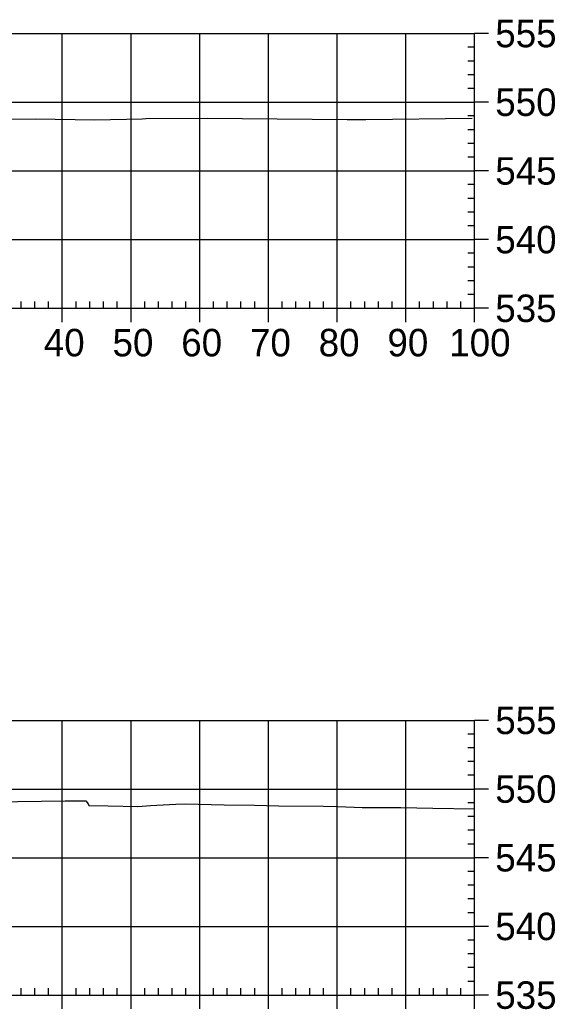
# Model space of a CAD drawing. Extents: x 704834 to 709892, y 372981 to 377533.
# Drawn here: x 709538.7 to 709616.6, y 376668.8 to 376812.8 of the extents above; entities that cross this region are included whole.
import ezdxf

# ---------------------------------------------------------------- set-up
doc = ezdxf.new("R2010")
doc.units = 0
doc.layers.add('57', color=7, linetype='Continuous')
doc.layers.add('Existing', color=7, linetype='Continuous')

msp = doc.modelspace()

# ---------------------------------------------------------------- linework, layer by layer
at = {"layer": '57'}
for p, q in [((709404.91, 376810.82), (709604.91, 376810.82)), ((709544.91, 376770.82), (709544.91, 376810.82)), ((709554.91, 376770.82), (709554.91, 376810.82)), ((709564.91, 376770.82), (709564.91, 376810.82)), ((709574.91, 376770.82), (709574.91, 376810.82)), ((709584.91, 376770.82), (709584.91, 376810.82)), ((709594.91, 376770.82), (709594.91, 376810.82)), ((709604.91, 376770.82), (709604.91, 376810.82)), ((709604.91, 376770.82), (709604.91, 376810.82)), ((709606.91, 376810.82), (709604.91, 376810.82)), ((709604.91, 376808.82), (709603.91, 376808.82)), ((709604.91, 376806.82), (709603.91, 376806.82)), ((709604.91, 376804.82), (709603.91, 376804.82)), ((709604.91, 376802.82), (709603.91, 376802.82)), ((709404.91, 376800.82), (709604.91, 376800.82)), ((709606.91, 376800.82), (709604.91, 376800.82)), ((709604.91, 376798.82), (709603.91, 376798.82)), ((709604.91, 376796.82), (709603.91, 376796.82)), ((709604.91, 376794.82), (709603.91, 376794.82)), ((709604.91, 376792.82), (709603.91, 376792.82)), ((709404.91, 376790.82), (709604.91, 376790.82)), ((709606.91, 376790.82), (709604.91, 376790.82)), ((709604.91, 376788.82), (709603.91, 376788.82)), ((709604.91, 376786.82), (709603.91, 376786.82)), ((709604.91, 376784.82), (709603.91, 376784.82)), ((709604.91, 376782.82), (709603.91, 376782.82)), ((709404.91, 376780.82), (709604.91, 376780.82)), ((709606.91, 376780.82), (709604.91, 376780.82)), ((709604.91, 376778.82), (709603.91, 376778.82)), ((709604.91, 376776.82), (709603.91, 376776.82)), ((709604.91, 376774.82), (709603.91, 376774.82)), ((709604.91, 376772.82), (709603.91, 376772.82)), ((709404.91, 376770.82), (709604.91, 376770.82)), ((709404.91, 376770.82), (709604.91, 376770.82)), ((709538.91, 376770.82), (709538.91, 376771.82)), ((709540.91, 376770.82), (709540.91, 376771.82)), ((709542.91, 376770.82), (709542.91, 376771.82)), ((709544.91, 376768.82), (709544.91, 376770.82)), ((709546.91, 376770.82), (709546.91, 376771.82)), ((709548.91, 376770.82), (709548.91, 376771.82)), ((709550.91, 376770.82), (709550.91, 376771.82)), ((709552.91, 376770.82), (709552.91, 376771.82)), ((709554.91, 376768.82), (709554.91, 376770.82)), ((709556.91, 376770.82), (709556.91, 376771.82)), ((709558.91, 376770.82), (709558.91, 376771.82)), ((709560.91, 376770.82), (709560.91, 376771.82)), ((709562.91, 376770.82), (709562.91, 376771.82)), ((709564.91, 376768.82), (709564.91, 376770.82)), ((709566.91, 376770.82), (709566.91, 376771.82)), ((709568.91, 376770.82), (709568.91, 376771.82)), ((709570.91, 376770.82), (709570.91, 376771.82)), ((709572.91, 376770.82), (709572.91, 376771.82)), ((709574.91, 376768.82), (709574.91, 376770.82)), ((709576.91, 376770.82), (709576.91, 376771.82)), ((709578.91, 376770.82), (709578.91, 376771.82)), ((709580.91, 376770.82), (709580.91, 376771.82)), ((709582.91, 376770.82), (709582.91, 376771.82)), ((709584.91, 376768.82), (709584.91, 376770.82)), ((709586.91, 376770.82), (709586.91, 376771.82)), ((709588.91, 376770.82), (709588.91, 376771.82)), ((709590.91, 376770.82), (709590.91, 376771.82)), ((709592.91, 376770.82), (709592.91, 376771.82)), ((709594.91, 376768.82), (709594.91, 376770.82)), ((709596.91, 376770.82), (709596.91, 376771.82)), ((709598.91, 376770.82), (709598.91, 376771.82)), ((709600.91, 376770.82), (709600.91, 376771.82)), ((709602.91, 376770.82), (709602.91, 376771.82)), ((709604.91, 376768.82), (709604.91, 376770.82)), ((709606.91, 376770.82), (709604.91, 376770.82)), ((709404.91, 376710.82), (709604.91, 376710.82)), ((709544.91, 376670.82), (709544.91, 376710.82)), ((709554.91, 376670.82), (709554.91, 376710.82)), ((709564.91, 376670.82), (709564.91, 376710.82)), ((709574.91, 376670.82), (709574.91, 376710.82)), ((709584.91, 376670.82), (709584.91, 376710.82)), ((709594.91, 376670.82), (709594.91, 376710.82)), ((709604.91, 376670.82), (709604.91, 376710.82)), ((709604.91, 376670.82), (709604.91, 376710.82)), ((709606.91, 376710.82), (709604.91, 376710.82)), ((709604.91, 376708.82), (709603.91, 376708.82)), ((709604.91, 376706.82), (709603.91, 376706.82)), ((709604.91, 376704.82), (709603.91, 376704.82)), ((709604.91, 376702.82), (709603.91, 376702.82)), ((709404.91, 376700.82), (709604.91, 376700.82)), ((709606.91, 376700.82), (709604.91, 376700.82)), ((709604.91, 376698.82), (709603.91, 376698.82)), ((709604.91, 376696.82), (709603.91, 376696.82)), ((709604.91, 376694.82), (709603.91, 376694.82)), ((709604.91, 376692.82), (709603.91, 376692.82)), ((709404.91, 376690.82), (709604.91, 376690.82)), ((709606.91, 376690.82), (709604.91, 376690.82)), ((709604.91, 376688.82), (709603.91, 376688.82)), ((709604.91, 376686.82), (709603.91, 376686.82)), ((709604.91, 376684.82), (709603.91, 376684.82)), ((709604.91, 376682.82), (709603.91, 376682.82)), ((709404.91, 376680.82), (709604.91, 376680.82)), ((709606.91, 376680.82), (709604.91, 376680.82)), ((709604.91, 376678.82), (709603.91, 376678.82)), ((709604.91, 376676.82), (709603.91, 376676.82)), ((709604.91, 376674.82), (709603.91, 376674.82)), ((709604.91, 376672.82), (709603.91, 376672.82)), ((709538.91, 376670.82), (709538.91, 376671.82)), ((709540.91, 376670.82), (709540.91, 376671.82)), ((709542.91, 376670.82), (709542.91, 376671.82)), ((709546.91, 376670.82), (709546.91, 376671.82)), ((709548.91, 376670.82), (709548.91, 376671.82)), ((709550.91, 376670.82), (709550.91, 376671.82)), ((709552.91, 376670.82), (709552.91, 376671.82)), ((709556.91, 376670.82), (709556.91, 376671.82)), ((709558.91, 376670.82), (709558.91, 376671.82)), ((709560.91, 376670.82), (709560.91, 376671.82)), ((709562.91, 376670.82), (709562.91, 376671.82)), ((709566.91, 376670.82), (709566.91, 376671.82)), ((709568.91, 376670.82), (709568.91, 376671.82)), ((709570.91, 376670.82), (709570.91, 376671.82)), ((709572.91, 376670.82), (709572.91, 376671.82)), ((709576.91, 376670.82), (709576.91, 376671.82)), ((709578.91, 376670.82), (709578.91, 376671.82)), ((709580.91, 376670.82), (709580.91, 376671.82)), ((709582.91, 376670.82), (709582.91, 376671.82)), ((709586.91, 376670.82), (709586.91, 376671.82)), ((709588.91, 376670.82), (709588.91, 376671.82)), ((709590.91, 376670.82), (709590.91, 376671.82)), ((709592.91, 376670.82), (709592.91, 376671.82)), ((709596.91, 376670.82), (709596.91, 376671.82)), ((709598.91, 376670.82), (709598.91, 376671.82)), ((709600.91, 376670.82), (709600.91, 376671.82)), ((709602.91, 376670.82), (709602.91, 376671.82)), ((709404.91, 376670.82), (709604.91, 376670.82)), ((709404.91, 376670.82), (709604.91, 376670.82)), ((709544.91, 376668.82), (709544.91, 376670.82)), ((709554.91, 376668.82), (709554.91, 376670.82)), ((709564.91, 376668.82), (709564.91, 376670.82)), ((709574.91, 376668.82), (709574.91, 376670.82)), ((709584.91, 376668.82), (709584.91, 376670.82)), ((709594.91, 376668.82), (709594.91, 376670.82)), ((709604.91, 376668.82), (709604.91, 376670.82)), ((709606.91, 376670.82), (709604.91, 376670.82))]:
    msp.add_line(p, q, dxfattribs=at)
at = {"layer": 'Existing'}
for points in [[(709529.96, 376798.27), (709541.01, 376798.4), (709549.65, 376798.25), (709556.53, 376798.41), (709557.07, 376798.45), (709565.99, 376798.52), (709586.36, 376798.31), (709586.9, 376798.29), (709589.09, 376798.32), (709604.53, 376798.5)], [(709534.97, 376698.94), (709545.34, 376699.09), (709546.52, 376699.09), (709548.36, 376699.12), (709548.66, 376698.68), (709548.78, 376698.41), (709551.59, 376698.38), (709555.92, 376698.27), (709557.73, 376698.43), (709561.45, 376698.6), (709562.79, 376698.69), (709568.47, 376698.53), (709572.89, 376698.46), (709576.37, 376698.4), (709582.93, 376698.33), (709585.02, 376698.27), (709588.55, 376698.13), (709594.15, 376698.13), (709598.82, 376698.03), (709604.91, 376697.93)]]:
    msp.add_lwpolyline(points, dxfattribs=at)

# ---------------------------------------------------------------- texts
at = {"layer": '57'}
for s, p in [('555', (709607.91, 376808.82)), ('550', (709607.91, 376798.82)), ('545', (709607.91, 376788.82)), ('540', (709607.91, 376778.82)), ('535', (709607.91, 376768.82)), ('40', (709542.22, 376763.82)), ('50', (709552.22, 376763.82)), ('60', (709562.22, 376763.82)), ('70', (709572.22, 376763.82)), ('80', (709582.22, 376763.82)), ('90', (709592.22, 376763.82)), ('100', (709601.21, 376763.82)), ('555', (709607.91, 376708.82)), ('550', (709607.91, 376698.82)), ('545', (709607.91, 376688.82)), ('540', (709607.91, 376678.82)), ('535', (709607.91, 376668.82))]:
    msp.add_text(s, height=4, dxfattribs=at).set_placement(p)

doc.saveas('drawing.dxf')
